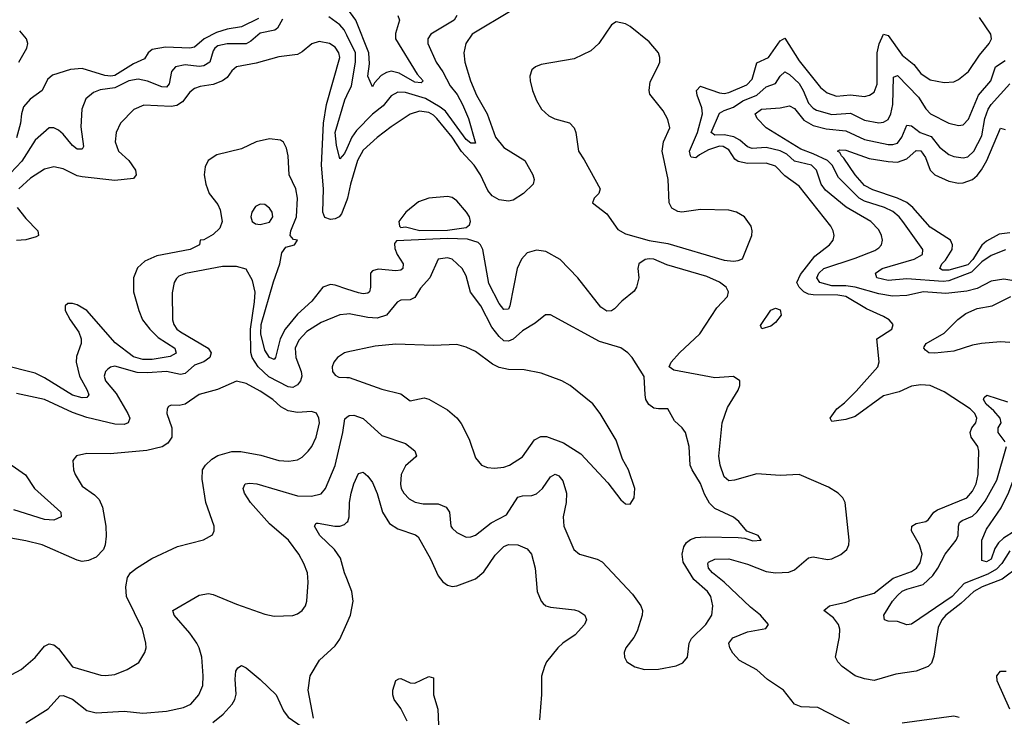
# Model space of a CAD drawing. Header units: inches. Extents: x 1694797 to 1849917, y 907313 to 1017959.
# Tile 527 of 656: x 1768604 to 1772806, y 1011474 to 1014452. Entities that reach past the tile are written whole.
import ezdxf

# ---------------------------------------------------------------- set-up
doc = ezdxf.new("R2010")
doc.units = ezdxf.units.IN
doc.header["$MEASUREMENT"] = 0
doc.layers.add('B7061', color=7, linetype='Continuous')
doc.layers.add('B7071', color=7, linetype='Continuous')

msp = doc.modelspace()

# ---------------------------------------------------------------- linework, layer by layer
at = {"layer": 'B7061', "color": 5}
for points, elevation in [([(1769725.6, 1014454.4), (1769704.8, 1014415.2), (1769693, 1014407), (1769630, 1014394.4), (1769590, 1014359.6), (1769570, 1014348.7), (1769490, 1014348.7), (1769450, 1014340.4), (1769436.2, 1014330), (1769430, 1014318.7), (1769415.3, 1014270), (1769390, 1014254.4), (1769370, 1014252.4), (1769310, 1014259.5), (1769268.9, 1014251.1), (1769251.4, 1014230), (1769242, 1014178), (1769230, 1014163), (1769210, 1014164.6), (1769150, 1014189.9), (1769110, 1014197.2), (1769070, 1014190.7), (1769010, 1014160.8), (1768947.5, 1014152.5), (1768918.8, 1014141.2), (1768886.7, 1014113.3), (1768869.4, 1014070), (1768865.7, 1013994.3), (1768875.8, 1013910), (1768870, 1013898.5), (1768850, 1013899.5), (1768830, 1013914.5), (1768790, 1013963.4), (1768770, 1013980.6), (1768750, 1013990.5), (1768730, 1013989.7), (1768670, 1013936.8), (1768612.8, 1013847.2), (1768514.8, 1013745.2)], 660), ([(1769623.4, 1014456.6), (1769550, 1014420.8), (1769490, 1014411.2), (1769443.5, 1014396.5), (1769391.5, 1014370), (1769350, 1014334.2), (1769329.6, 1014330.4), (1769226.3, 1014333.7), (1769170, 1014324), (1769152.4, 1014310), (1769136.1, 1014283.9), (1769090, 1014263.9), (1769010, 1014213.4), (1768993.4, 1014210), (1768967.1, 1014212.9), (1768870, 1014243.3), (1768821.3, 1014238.7), (1768744.5, 1014215.5), (1768723.3, 1014196.6), (1768699.6, 1014150), (1768648.2, 1014111.8), (1768620.4, 1014079.6), (1768611.3, 1014050), (1768607.7, 1014010), (1768590, 1013948)], 640), ([(1770000, 1014385.7), (1769988.8, 1014408.8), (1769970, 1014429.3), (1769923.4, 1014463.4)], 660), ([(1768600.9, 1014270), (1768634.1, 1014330), (1768638.7, 1014350), (1768633.3, 1014370), (1768604, 1014404)], 640), ([(1770000, 1013681.2), (1769977.4, 1013622.6), (1769967.3, 1013610), (1769950, 1013601.5), (1769930, 1013599.1), (1769907, 1013607), (1769898.1, 1013630), (1769901.3, 1013730), (1769891.7, 1013830), (1769900.1, 1014010), (1769913.1, 1014090), (1769970.8, 1014290), (1769966.2, 1014310), (1769950, 1014333.9), (1769926, 1014350), (1769881.7, 1014358.3), (1769851.5, 1014348.5), (1769810, 1014313.8), (1769790, 1014303.4), (1769710, 1014292.5), (1769613.7, 1014266.3), (1769530, 1014249.8), (1769510, 1014233.8), (1769490, 1014205), (1769469.4, 1014190.6), (1769430, 1014174.5), (1769373.7, 1014166.3), (1769350, 1014157.5), (1769330, 1014141.6), (1769299.3, 1014100.7), (1769274.9, 1014085.1), (1769250, 1014080.7), (1769133.5, 1014086.5), (1769091.3, 1014068.7), (1769034.9, 1014010), (1769016.1, 1013970), (1769011.1, 1013930), (1769025.4, 1013890), (1769070.1, 1013850), (1769098, 1013810), (1769101.8, 1013790), (1769090, 1013774), (1769010, 1013764.6), (1768870, 1013780.5), (1768850, 1013785.6), (1768790, 1013814.6), (1768750, 1013823.2), (1768710, 1013813.8), (1768650, 1013775.4), (1768600.2, 1013730)], 680), ([(1770000, 1013902), (1769990, 1013879.8), (1769970, 1013857.6), (1769955.7, 1013915.7), (1769950.3, 1013970), (1769991.9, 1014110), (1770000, 1014127.4)], 660), ([(1770000, 1013301.9), (1769950, 1013318.8), (1769930, 1013321), (1769897.8, 1013310), (1769850.6, 1013250), (1769790, 1013193.9), (1769736.7, 1013130), (1769715.3, 1013090), (1769696.1, 1013010), (1769690, 1013001.4), (1769670, 1013009.2), (1769650, 1013040.8), (1769633.3, 1013110), (1769634.9, 1013150), (1769687.1, 1013332.9), (1769714.5, 1013410), (1769723.1, 1013456.9), (1769739.9, 1013480.1), (1769777.2, 1013490), (1769789.2, 1013510), (1769773.2, 1013513.2), (1769758.5, 1013530), (1769761.1, 1013550), (1769785.6, 1013610), (1769789.5, 1013690), (1769782.5, 1013730), (1769754, 1013790), (1769749.9, 1013869.9), (1769743.4, 1013903.4), (1769730, 1013928.2), (1769717.1, 1013937.1), (1769670, 1013943.4), (1769613, 1013930), (1769550, 1013899.8), (1769445.6, 1013874.4), (1769409.1, 1013850), (1769396.2, 1013823.8), (1769391, 1013790), (1769398, 1013750), (1769413.1, 1013710), (1769450, 1013662.6), (1769460.3, 1013640.3), (1769467.7, 1013590), (1769457.8, 1013562.2), (1769430, 1013535.1), (1769390, 1013512.3), (1769374, 1013510), (1769372, 1013490), (1769331.3, 1013470), (1769190, 1013444.2), (1769138.6, 1013421.4), (1769107, 1013393), (1769089.2, 1013350), (1769090.2, 1013290), (1769112.3, 1013210), (1769128.3, 1013170), (1769159.1, 1013130), (1769195.1, 1013095.1), (1769266.5, 1013050), (1769271.6, 1013028.4), (1769245.8, 1013014.2), (1769170, 1013001.4), (1769130, 1013000.8), (1769090, 1013012.8), (1769012.1, 1013072.1), (1768890, 1013210.4), (1768850, 1013234.2), (1768830, 1013240.3), (1768810, 1013239.7), (1768798.4, 1013230), (1768798, 1013210), (1768819, 1013170), (1768857.1, 1013117.1), (1768866.7, 1013090), (1768866.8, 1013070), (1768845.9, 1013014.1), (1768845.5, 1012990), (1768858.7, 1012930), (1768892.6, 1012870), (1768899.2, 1012850), (1768890, 1012839.5), (1768870, 1012837.1), (1768830, 1012848.3), (1768710, 1012922.7), (1768670, 1012942.5), (1768530, 1012978.6)], 720), ([(1768593.6, 1013650), (1768630, 1013602.6), (1768681.9, 1013550), (1768684.3, 1013530), (1768674.8, 1013525.2), (1768630, 1013512.5), (1768590, 1013509.2)], 680), ([(1770000, 1013194.6), (1769970, 1013191.7), (1769890, 1013159.5), (1769830, 1013119.9), (1769795.7, 1013084.3), (1769780.3, 1013050), (1769782.6, 1013010), (1769805, 1012950), (1769807.7, 1012930), (1769802.1, 1012910), (1769790, 1012893.3), (1769770, 1012882.1), (1769750, 1012884.4), (1769667.7, 1012927.7), (1769622.3, 1012970), (1769596.3, 1013010), (1769590.8, 1013030.8), (1769588.7, 1013130), (1769606.6, 1013246.6), (1769608.9, 1013288.9), (1769597.9, 1013337.9), (1769570, 1013386.3), (1769530, 1013398.6), (1769470, 1013398.3), (1769312.3, 1013367.7), (1769283.7, 1013356.3), (1769272.8, 1013347.2), (1769263.6, 1013330), (1769254.2, 1013285.8), (1769256.6, 1013170), (1769261.3, 1013150), (1769275, 1013130), (1769290, 1013119.1), (1769408.8, 1013050), (1769421.4, 1013030), (1769415, 1013010), (1769390, 1012991.6), (1769350, 1012976.2), (1769310, 1012941.9), (1769290, 1012937.7), (1769230, 1012950.3), (1769150, 1012944.3), (1769105.7, 1012945.7), (1769010, 1012972), (1768992, 1012968), (1768980.5, 1012959.5), (1768970.3, 1012950), (1768964.9, 1012930), (1768970.2, 1012910), (1769016.2, 1012856.2), (1769066.3, 1012770), (1769073.7, 1012750), (1769067, 1012730), (1769050, 1012724.3), (1769010, 1012725.2), (1768890, 1012754.1), (1768830, 1012774.9), (1768710, 1012829.9), (1768590, 1012856.1)], 740), ([(1770000, 1013032), (1769990.7, 1013030), (1769960.5, 1013010), (1769944.9, 1012990), (1769937, 1012970), (1769939.5, 1012950), (1769950, 1012934.9), (1769966.1, 1012926.1), (1770000, 1012924.2)], 760), ([(1768570, 1011656.4), (1768610, 1011678), (1768670, 1011729.2), (1768710, 1011777.8), (1768730, 1011786.9), (1768750, 1011783.2), (1768770, 1011767.1), (1768830, 1011688.9), (1768950, 1011654), (1768970, 1011651.6), (1769010, 1011656.9), (1769062.2, 1011677.8), (1769112.1, 1011707.9), (1769138.7, 1011750), (1769143.5, 1011770), (1769142.3, 1011790), (1769128.7, 1011850), (1769059.2, 1011990), (1769056.4, 1012030), (1769064.2, 1012070), (1769077, 1012090), (1769102, 1012110), (1769168.6, 1012151.4), (1769277, 1012203), (1769388.2, 1012231.8), (1769427.3, 1012252.7), (1769434.5, 1012270), (1769434, 1012290), (1769398.9, 1012390), (1769382.7, 1012490), (1769384.5, 1012530), (1769396.5, 1012550), (1769424.1, 1012575.9), (1769449.4, 1012590.6), (1769510, 1012608.9), (1769548.1, 1012608.1), (1769633.2, 1012593.2), (1769710, 1012569.4), (1769753.1, 1012566.9), (1769790, 1012572.3), (1769810, 1012584.4), (1769835.3, 1012610), (1769850.8, 1012630), (1769869.8, 1012670), (1769883.1, 1012730), (1769881, 1012750), (1769871.4, 1012771.4), (1769850, 1012779.7), (1769790, 1012775.1), (1769750, 1012782.2), (1769718.4, 1012798.4), (1769685.1, 1012830), (1769630, 1012866.5), (1769570, 1012899.2), (1769530, 1012908.2), (1769447.6, 1012872.4), (1769370, 1012852.3), (1769310, 1012810.9), (1769284.7, 1012804.7), (1769250, 1012806.6), (1769239.8, 1012800.2), (1769233.4, 1012790), (1769232.4, 1012770), (1769253.8, 1012710), (1769252.7, 1012670), (1769236, 1012644), (1769212, 1012628), (1769146.9, 1012613.1), (1768990, 1012598.2), (1768890, 1012600.5), (1768846, 1012590), (1768830.5, 1012569.5), (1768834, 1012530), (1768841.3, 1012510), (1768870, 1012460.4), (1768923.7, 1012423.7), (1768943.1, 1012403.1), (1768956.9, 1012370), (1768971.4, 1012290), (1768973.5, 1012246.5), (1768969.1, 1012210), (1768961.5, 1012190), (1768930, 1012156.8), (1768897.5, 1012142.5), (1768870, 1012139.3), (1768850, 1012143.9), (1768699.3, 1012210), (1768630, 1012227.7), (1768550, 1012240.8)], 760), ([(1768629.7, 1011450), (1768726.2, 1011510), (1768775.2, 1011564.8), (1768790, 1011566.4), (1768830, 1011551.5), (1768890, 1011502.2), (1768930, 1011492.5), (1769050, 1011500.1), (1769129.2, 1011490.8), (1769230, 1011499.6), (1769303.8, 1011516.2), (1769333.8, 1011530), (1769369, 1011570), (1769385.7, 1011610), (1769387.3, 1011650), (1769380.8, 1011730), (1769370.7, 1011770), (1769360.7, 1011790), (1769330, 1011832.8), (1769263.5, 1011910), (1769257.6, 1011930), (1769370, 1011995.6), (1769410, 1012002.8), (1769430, 1011998.5), (1769530, 1011956.9), (1769650, 1011914), (1769690, 1011904.9), (1769770, 1011908.5), (1769790, 1011914.9), (1769809.7, 1011930.3), (1769824.5, 1011950), (1769829.6, 1011970), (1769835.3, 1012050), (1769832, 1012090), (1769817.3, 1012130), (1769795.1, 1012170), (1769750.9, 1012230), (1769670, 1012299.4), (1769589, 1012390), (1769562.8, 1012430), (1769558, 1012450), (1769566, 1012470), (1769586.6, 1012473.4), (1769616.3, 1012470), (1769790, 1012419.1), (1769850, 1012417.9), (1769890, 1012427.3), (1769909.3, 1012450.7), (1769950, 1012548.7), (1769982.9, 1012690), (1769991.7, 1012748.3), (1770000, 1012754.7)], 740), ([(1768510, 1012590.8), (1768628.4, 1012508.4), (1768667.7, 1012450), (1768779.2, 1012350), (1768781.8, 1012330), (1768750, 1012315.7), (1768710, 1012318.4), (1768579.6, 1012359.6)], 740), ([(1770000, 1012065.5), (1769990.4, 1012090), (1769973.2, 1012153.2), (1769947.8, 1012190), (1769884.9, 1012250), (1769861.7, 1012290), (1769870, 1012302.4), (1769877.2, 1012302.8), (1769948.9, 1012288.9), (1769970, 1012289.5), (1769990, 1012296.6), (1770000, 1012306.2)], 720), ([(1769857.6, 1011470), (1769834.8, 1011590), (1769843.2, 1011650), (1769883, 1011717), (1769950, 1011779.1), (1769970, 1011807.2), (1770000, 1011873.5)], 720), ([(1769427.9, 1011452.1), (1769472.8, 1011487.2), (1769510.4, 1011529.6), (1769521.8, 1011550), (1769527.8, 1011572.2), (1769523.3, 1011636.7), (1769526.4, 1011670), (1769534.5, 1011685.5), (1769550, 1011695.5), (1769570, 1011684.9), (1769630, 1011635.6), (1769698.3, 1011570), (1769730, 1011502), (1769750, 1011474.9), (1769810, 1011433)], 720)]:
    msp.add_lwpolyline(points, dxfattribs=dict(at, elevation=elevation))
at = {"layer": 'B7061', "color": 5, "elevation": 740}
msp.add_lwpolyline([(1769630, 1013663.6), (1769610, 1013654), (1769595.3, 1013630), (1769590.3, 1013610), (1769596.5, 1013590), (1769610, 1013580.2), (1769630, 1013577.5), (1769670, 1013587.8), (1769684, 1013610), (1769681.1, 1013630), (1769670, 1013647.3), (1769650, 1013662.4)], close=True, dxfattribs=at)
at = {"layer": 'B7071', "color": 5}
for points, elevation in [([(1770217.6, 1014470), (1770225.6, 1014450), (1770207.7, 1014392.3), (1770208.5, 1014370), (1770299.8, 1014219.8), (1770326.4, 1014190), (1770318, 1014182), (1770290, 1014184.6), (1770223.4, 1014223.4), (1770190, 1014231.5), (1770170, 1014226.9), (1770146.6, 1014213.4), (1770117.8, 1014182.2), (1770110, 1014164.5), (1770089.9, 1014209.9), (1770096.9, 1014263.1), (1770093.9, 1014310), (1770038.5, 1014450), (1770000, 1014502.5)], 640), ([(1770701.8, 1014490), (1770535, 1014390), (1770507.6, 1014350), (1770499, 1014310), (1770503.7, 1014270), (1770527.4, 1014190), (1770554.1, 1014130), (1770599.6, 1014050), (1770635.2, 1013950), (1770670, 1013906.6), (1770760.2, 1013850), (1770794.3, 1013790), (1770799.8, 1013770), (1770795.4, 1013750), (1770754.7, 1013710), (1770710, 1013680.6), (1770690, 1013676.5), (1770650, 1013682), (1770620.1, 1013700.1), (1770602.3, 1013722.3), (1770570.4, 1013790), (1770543.5, 1013830), (1770489.5, 1013889.5), (1770450, 1013949.6), (1770384.1, 1014030), (1770370, 1014044.5), (1770350, 1014055.4), (1770310, 1014061), (1770271.1, 1014048.9), (1770190, 1013994.3), (1770130, 1013949.2), (1770070, 1013895), (1770045.4, 1013850), (1770015.4, 1013750), (1770003.4, 1013690), (1770000, 1013681.2)], 680), ([(1770470.3, 1014470), (1770457.7, 1014450), (1770359.4, 1014390), (1770346, 1014370), (1770346.3, 1014350), (1770382.1, 1014270), (1770409.6, 1014229.6), (1770441.1, 1014170), (1770471.6, 1014131.6), (1770493.7, 1014090), (1770520.1, 1014030), (1770550, 1013925.2), (1770530, 1013924.7), (1770510, 1013940.2), (1770420.9, 1014060.9), (1770398.9, 1014078.9), (1770335.4, 1014115.4), (1770250, 1014141), (1770217.4, 1014142.6), (1770190, 1014126.7), (1770155.5, 1014084.5), (1770110, 1014048.8), (1770041.5, 1013978.5), (1770021.7, 1013950), (1770000, 1013902)], 660), ([(1772870, 1012117.9), (1772796.4, 1012063.6), (1772710.9, 1012030), (1772676.4, 1012010), (1772621, 1011959), (1772556.4, 1011910), (1772538.8, 1011890), (1772523.6, 1011856.4), (1772505.9, 1011734.1), (1772494.9, 1011705.1), (1772481.1, 1011690), (1772430, 1011671.3), (1772342.7, 1011657.3), (1772250, 1011631.1), (1772210, 1011637.4), (1772170, 1011651.2), (1772113.7, 1011690), (1772095.1, 1011710), (1772086.2, 1011730), (1772102.3, 1011817.7), (1772103.7, 1011850), (1772098.5, 1011870), (1772077.6, 1011897.6), (1772036.4, 1011930), (1772060.7, 1011950), (1772130, 1011964.5), (1772170, 1011981.2), (1772250, 1012003.9), (1772332.3, 1012067.7), (1772410, 1012096.4), (1772431.4, 1012110), (1772447.4, 1012132.6), (1772456.1, 1012170), (1772444.6, 1012210), (1772409.9, 1012270), (1772412.1, 1012290), (1772430, 1012300.9), (1772471.6, 1012310), (1772482.6, 1012317.4), (1772505, 1012350), (1772521, 1012359), (1772645.8, 1012410), (1772670, 1012438.3), (1772686.4, 1012470), (1772693.9, 1012510), (1772697.6, 1012610), (1772692.6, 1012630), (1772665, 1012670), (1772660.6, 1012690), (1772667.3, 1012710), (1772684.3, 1012730), (1772689.5, 1012750), (1772679.9, 1012770), (1772660.1, 1012790), (1772550, 1012862.7), (1772490, 1012890.4), (1772450, 1012893), (1772410, 1012887), (1772356.8, 1012863.2), (1772290, 1012846.4), (1772170, 1012757.2), (1772130, 1012745.2), (1772070, 1012736), (1772062.4, 1012750), (1772091.1, 1012790), (1772124.1, 1012815.9), (1772174.1, 1012865.9), (1772266.9, 1012970), (1772271.5, 1012991.5), (1772261.6, 1013090), (1772326.3, 1013130), (1772331.1, 1013150), (1772314.2, 1013170), (1772290, 1013185), (1772217.5, 1013217.5), (1772130, 1013269.9), (1772095.8, 1013275.8), (1771990, 1013276.6), (1771970, 1013280.4), (1771949.9, 1013290), (1771929.9, 1013310), (1771921.3, 1013330), (1771936.3, 1013363.7), (1771997.9, 1013442.1), (1772059.8, 1013490), (1772076, 1013510), (1772080.4, 1013530), (1772076.1, 1013550), (1772065.3, 1013570), (1771930, 1013741), (1771870, 1013785.6), (1771830, 1013826.5), (1771790, 1013839.3), (1771710, 1013837.4), (1771670, 1013845.8), (1771656.4, 1013856.4), (1771630, 1013896.6), (1771606, 1013910), (1771590, 1013911.3), (1771544.3, 1013895.7), (1771505, 1013875), (1771490, 1013862.1), (1771470, 1013864.1), (1771466.6, 1013870), (1771463, 1013890), (1771496.3, 1013970), (1771518, 1014050), (1771515.2, 1014075.2), (1771495.1, 1014130), (1771492.2, 1014150), (1771510, 1014167.2), (1771513, 1014167), (1771590, 1014139.1), (1771610, 1014136.3), (1771630, 1014140.6), (1771706.9, 1014173.1), (1771730, 1014198.2), (1771750, 1014267.9), (1771799.4, 1014290), (1771850, 1014361.1), (1771870, 1014372.5), (1771930, 1014276.4), (1772021.7, 1014161.7), (1772050, 1014139), (1772090, 1014124.7), (1772150, 1014131), (1772210, 1014123.6), (1772230.8, 1014129.2), (1772250, 1014142.7), (1772262.9, 1014177.1), (1772263.4, 1014310), (1772271.6, 1014348.4), (1772290, 1014390.2), (1772310, 1014384.6), (1772370, 1014299.6), (1772420.5, 1014260.5), (1772450, 1014221.6), (1772490, 1014195), (1772550, 1014183), (1772590, 1014186.7), (1772610, 1014196.3), (1772653.8, 1014230), (1772699.6, 1014300.4), (1772741.6, 1014350), (1772750.8, 1014370), (1772748.8, 1014390), (1772700.5, 1014460.5)], 680), ([(1770000, 1014127.4), (1770019.8, 1014170), (1770036.9, 1014270), (1770036.9, 1014310), (1770000, 1014385.7)], 660), ([(1772838.7, 1013338.7), (1772804.6, 1013344.6), (1772750, 1013334.8), (1772690, 1013303.5), (1772646.8, 1013293.2), (1772557.1, 1013282.9), (1772461, 1013290), (1772390, 1013274.1), (1772328.4, 1013271.6), (1772270, 1013280.7), (1772170, 1013310), (1772130, 1013316), (1772070, 1013315.8), (1772019.1, 1013330), (1772006.4, 1013350), (1772014.7, 1013370), (1772036, 1013390), (1772170, 1013433.6), (1772253.5, 1013466.5), (1772270, 1013477.2), (1772281.6, 1013490), (1772285.8, 1013510), (1772282.4, 1013530), (1772270, 1013555.1), (1772236.2, 1013590), (1772131.2, 1013651.2), (1772043.6, 1013723.6), (1772023.9, 1013750), (1772004.9, 1013810), (1771983.7, 1013830), (1771910, 1013848.2), (1771877.4, 1013877.4), (1771850, 1013892.3), (1771790, 1013905.9), (1771730, 1013902.1), (1771710, 1013908.3), (1771677.7, 1013937.7), (1771652.2, 1013952.2), (1771610, 1013960), (1771570, 1013959.2), (1771555.3, 1013970), (1771590, 1014052.7), (1771610, 1014064.4), (1771650, 1014077.6), (1771690, 1014104.6), (1771750.6, 1014129.4), (1771790, 1014165.1), (1771830, 1014179.8), (1771850, 1014210.2), (1771870, 1014228.6), (1771890, 1014218.2), (1771930, 1014179.4), (1771948.3, 1014150), (1771970, 1014095.9), (1771990, 1014073.8), (1772005, 1014065), (1772070, 1014046.5), (1772150, 1014052.1), (1772210, 1014023.3), (1772270, 1014011.8), (1772290, 1014014.1), (1772310, 1014026.2), (1772322.4, 1014050), (1772330.3, 1014090), (1772333.1, 1014206.9), (1772350, 1014213.6), (1772440.5, 1014120.5), (1772471.7, 1014071.7), (1772491, 1014050), (1772570, 1014010.1), (1772610, 1014000.5), (1772630, 1014003.5), (1772653.4, 1014026.6), (1772695.6, 1014130), (1772749, 1014190), (1772769, 1014251), (1772810, 1014277)], 660), ([(1772811.5, 1013468.6), (1772750, 1013444.8), (1772710, 1013417.5), (1772666.5, 1013373.5), (1772570, 1013337.2), (1772545.2, 1013334.7), (1772390, 1013345.4), (1772310, 1013337.8), (1772262, 1013350), (1772256.1, 1013370), (1772284.2, 1013390), (1772422, 1013430), (1772457.6, 1013450), (1772457.8, 1013470), (1772373.2, 1013590), (1772357.5, 1013610), (1772330, 1013633.3), (1772294.8, 1013650), (1772210, 1013676.8), (1772186.9, 1013690), (1772098.2, 1013778.2), (1772071.8, 1013830), (1772051.4, 1013850), (1771990, 1013879.7), (1771938.4, 1013898.4), (1771789.9, 1013989.9), (1771750.9, 1014030), (1771743.1, 1014050), (1771770, 1014070.1), (1771850, 1014074.8), (1771890, 1014084.3), (1771910, 1014072.8), (1771950, 1014022.9), (1771990, 1013999.6), (1772045.9, 1013985.9), (1772130, 1013977.2), (1772210, 1013940.3), (1772310, 1013918.6), (1772330, 1013918.2), (1772350, 1013925.1), (1772368.5, 1013950), (1772390, 1014000.7), (1772410, 1013998.5), (1772447, 1013970), (1772493.5, 1013953.5), (1772530, 1013907.9), (1772570, 1013876.1), (1772590, 1013867.5), (1772630, 1013861.7), (1772650, 1013865.8), (1772676.2, 1013890), (1772710, 1013955.2), (1772723.4, 1014030), (1772737, 1014070), (1772749.7, 1014090.3), (1772830, 1014177.7)], 640), ([(1772830, 1013541.2), (1772784.1, 1013535.9), (1772730, 1013506.8), (1772710, 1013489.6), (1772671.6, 1013428.4), (1772650, 1013405.2), (1772570, 1013381.8), (1772543, 1013383), (1772531.4, 1013390), (1772539.9, 1013410), (1772554.7, 1013425.3), (1772583, 1013470), (1772585.5, 1013490), (1772577.1, 1013510), (1772490, 1013565.7), (1772416.3, 1013650), (1772390.7, 1013670.7), (1772350, 1013689.9), (1772245.2, 1013725.2), (1772210, 1013744), (1772169.6, 1013790), (1772121.2, 1013861.2), (1772110.7, 1013870), (1772104.7, 1013884.7), (1772093.6, 1013890), (1772103.9, 1013896.1), (1772130, 1013894.3), (1772230, 1013859.4), (1772310, 1013845.8), (1772350, 1013844), (1772390, 1013857.1), (1772430, 1013893.1), (1772450, 1013891.6), (1772470, 1013863.8), (1772489.8, 1013809.8), (1772509.2, 1013789.2), (1772570, 1013762.5), (1772610, 1013754), (1772630, 1013755), (1772670, 1013770.1), (1772690, 1013786.7), (1772709, 1013811), (1772731.3, 1013850), (1772790, 1013988.2), (1772810, 1013982.2)], 620), ([(1772145.1, 1011445.1), (1772010, 1011515.4), (1771938.9, 1011518.9), (1771910, 1011529.8), (1771863.2, 1011590), (1771795.7, 1011635.7), (1771750, 1011675.8), (1771676.2, 1011716.2), (1771647.3, 1011747.3), (1771634.4, 1011770), (1771630.5, 1011790), (1771647.3, 1011812.7), (1771710, 1011838.5), (1771787.7, 1011852.3), (1771799.8, 1011870), (1771765.2, 1011910), (1771723.6, 1011943.6), (1771611, 1012050.9), (1771560.8, 1012090), (1771543.2, 1012110), (1771540.3, 1012130), (1771544.3, 1012135.7), (1771571, 1012149), (1771630, 1012150.1), (1771710, 1012127.6), (1771790, 1012095.4), (1771830, 1012090.6), (1771886.2, 1012093.8), (1771910, 1012103.2), (1771970, 1012154.4), (1771990, 1012158), (1772052, 1012148), (1772070, 1012150.2), (1772108, 1012168), (1772134.3, 1012190), (1772142.6, 1012210), (1772143.5, 1012230), (1772126.6, 1012390), (1772116.9, 1012410), (1772097.6, 1012430), (1772056.1, 1012456.1), (1771930, 1012509.7), (1771850, 1012505.3), (1771750, 1012513.6), (1771654.2, 1012485.8), (1771630, 1012483.4), (1771610, 1012499.7), (1771593.6, 1012550), (1771588.3, 1012588.3), (1771601.9, 1012730), (1771624.2, 1012795.8), (1771670.8, 1012870), (1771677.8, 1012890), (1771677.3, 1012910), (1771650, 1012928.5), (1771570, 1012922.8), (1771395.6, 1012955.6), (1771375.6, 1012970), (1771384.6, 1012990), (1771419.3, 1013030), (1771506.8, 1013110), (1771578.8, 1013221.2), (1771624.5, 1013270), (1771629.4, 1013290), (1771619.1, 1013310), (1771590.9, 1013330.9), (1771536, 1013356), (1771365.3, 1013405.3), (1771310, 1013428.9), (1771290, 1013431.2), (1771272.7, 1013427.3), (1771247, 1013410), (1771242.7, 1013390), (1771246, 1013350), (1771236.1, 1013310), (1771226.7, 1013293.3), (1771173.6, 1013250), (1771143.1, 1013216.9), (1771130, 1013208.2), (1771110, 1013206.9), (1771083.9, 1013223.9), (1770985.7, 1013350), (1770910, 1013427.6), (1770850, 1013462.2), (1770810, 1013468.5), (1770770, 1013456.1), (1770745.9, 1013430), (1770727.7, 1013390), (1770696.4, 1013230), (1770690, 1013216), (1770670, 1013214.6), (1770650, 1013239.8), (1770605.6, 1013325.6), (1770580.3, 1013470), (1770570.7, 1013490.7), (1770560.7, 1013500.7), (1770514.5, 1013514.5), (1770430, 1013518.3), (1770212.8, 1013507.2), (1770203.6, 1013496.4), (1770205.2, 1013474.8), (1770215.1, 1013450), (1770241, 1013410), (1770238.9, 1013390), (1770230, 1013383), (1770210, 1013380.1), (1770133.9, 1013386.1), (1770110, 1013379.8), (1770101.4, 1013370), (1770101.5, 1013310), (1770096.6, 1013290), (1770090, 1013283.7), (1770070, 1013280.9), (1770050, 1013285), (1770000, 1013301.9)], 720), ([(1770000, 1012754.7), (1770010, 1012762.4), (1770030, 1012763.4), (1770070, 1012749.5), (1770150, 1012676.1), (1770250, 1012642), (1770291.1, 1012611.1), (1770297.1, 1012590), (1770294.5, 1012585.5), (1770250, 1012546.6), (1770231.6, 1012510), (1770229, 1012469), (1770232.6, 1012450), (1770242.9, 1012430), (1770266.8, 1012406.8), (1770292.2, 1012392.2), (1770325.3, 1012385.3), (1770390, 1012384.3), (1770424.5, 1012370), (1770438.7, 1012350), (1770444.7, 1012290), (1770450, 1012280.4), (1770470, 1012262.3), (1770510, 1012243.1), (1770530, 1012243.7), (1770550, 1012251.8), (1770615.6, 1012304.4), (1770681.7, 1012338.3), (1770730, 1012413), (1770750, 1012418.6), (1770790, 1012419.8), (1770810, 1012427.2), (1770835.4, 1012450), (1770870, 1012500.8), (1770890, 1012511.3), (1770904.9, 1012504.9), (1770922.7, 1012482.7), (1770937.8, 1012430), (1770936.9, 1012390), (1770922.8, 1012330), (1770925.7, 1012290), (1770969.3, 1012190), (1770992.7, 1012170), (1771068.6, 1012148.6), (1771090, 1012136.9), (1771219.2, 1011999.2), (1771254.4, 1011950), (1771262, 1011930), (1771260.3, 1011910), (1771239, 1011841), (1771225.1, 1011814.9), (1771190.4, 1011770), (1771184.2, 1011750), (1771185.7, 1011730), (1771195.5, 1011710), (1771229.3, 1011689.3), (1771270, 1011678.4), (1771330, 1011679.2), (1771406.3, 1011693.7), (1771434.5, 1011705.5), (1771454, 1011730), (1771460.7, 1011790), (1771471.2, 1011810), (1771532.1, 1011870), (1771557.7, 1011910), (1771562.7, 1011950), (1771553.2, 1011990), (1771539.3, 1012010), (1771481.5, 1012061.5), (1771435.4, 1012135.4), (1771431.1, 1012170), (1771438.7, 1012201.3), (1771450, 1012220.1), (1771467.5, 1012232.5), (1771490, 1012240.6), (1771530, 1012244.7), (1771670, 1012241.5), (1771698.3, 1012238.3), (1771733.1, 1012226.9), (1771768, 1012230), (1771755.3, 1012250), (1771707.6, 1012267.6), (1771672.8, 1012310), (1771650, 1012328.2), (1771570, 1012365.6), (1771547.9, 1012387.9), (1771526.7, 1012426.7), (1771510, 1012471.1), (1771473.6, 1012530), (1771466.1, 1012550), (1771461.1, 1012630), (1771445.6, 1012690), (1771431, 1012710), (1771398.7, 1012738.7), (1771370.7, 1012790.7), (1771330, 1012789.8), (1771310, 1012793.8), (1771288.6, 1012808.6), (1771276.9, 1012830), (1771273.1, 1012850), (1771268.6, 1012928.6), (1771217.7, 1013010), (1771199.7, 1013030), (1771170, 1013050.7), (1771078.6, 1013078.6), (1770870, 1013191.8), (1770848.7, 1013191.3), (1770804.4, 1013155.6), (1770750, 1013123.5), (1770710, 1013088.4), (1770690, 1013079), (1770670, 1013080.8), (1770650, 1013098.7), (1770619.5, 1013139.5), (1770572.5, 1013230), (1770528.1, 1013288.1), (1770510, 1013358.4), (1770492.9, 1013390), (1770450, 1013429.7), (1770430, 1013434.8), (1770390, 1013429.4), (1770354.4, 1013350), (1770314.4, 1013305.6), (1770290, 1013265.3), (1770270, 1013255.2), (1770230, 1013253.8), (1770214.5, 1013245.5), (1770169.2, 1013190), (1770130, 1013177.7), (1770090, 1013180.6), (1770010, 1013195.5), (1770000, 1013194.6)], 740), ([(1772830, 1013073.2), (1772790, 1013077), (1772708.8, 1013068.8), (1772670, 1013062.9), (1772590, 1013037.2), (1772510, 1013027.8), (1772484, 1013030), (1772470, 1013040.3), (1772462.6, 1013050), (1772464.6, 1013055.4), (1772472.3, 1013070), (1772550, 1013114.1), (1772607.9, 1013172), (1772642.3, 1013197.7), (1772690, 1013218.3), (1772754.3, 1013230), (1772834, 1013270)], 660), ([(1770000, 1012924.2), (1770010, 1012923.7), (1770150, 1012874.2), (1770230, 1012854), (1770270, 1012824.2), (1770330, 1012836.9), (1770350, 1012831.2), (1770430, 1012786), (1770470, 1012752), (1770487.8, 1012727.8), (1770521.6, 1012661.6), (1770550, 1012580.7), (1770574.8, 1012550), (1770600.5, 1012540.5), (1770630, 1012536.9), (1770670, 1012541.8), (1770694.5, 1012550), (1770750, 1012584.9), (1770801.5, 1012658.5), (1770827.8, 1012672.2), (1770852.2, 1012672.2), (1770925.2, 1012645.2), (1770998.7, 1012598.7), (1771114.7, 1012474.7), (1771170, 1012402), (1771190, 1012384.9), (1771210, 1012384), (1771226.6, 1012410), (1771229.4, 1012450), (1771202.7, 1012530), (1771176.3, 1012576.3), (1771150, 1012656.2), (1771082, 1012770), (1771050, 1012811.5), (1770954, 1012890), (1770918, 1012910), (1770830, 1012943.1), (1770756.4, 1012956.4), (1770690, 1012958.7), (1770650, 1012966.3), (1770621.6, 1012981.6), (1770550, 1013035.6), (1770510, 1013054), (1770470, 1013065.1), (1770370, 1013061.4), (1770210, 1013066), (1770121.7, 1013058.3), (1770000, 1013032)], 760), ([(1772809.4, 1012650), (1772779.6, 1012690), (1772779.9, 1012710), (1772792.6, 1012730), (1772788.6, 1012750), (1772761.7, 1012781.7), (1772729.1, 1012810), (1772717.7, 1012830), (1772720.6, 1012839.4), (1772731.6, 1012848.4), (1772820.1, 1012820.1)], 660), ([(1772830, 1012184.5), (1772795.5, 1012130), (1772773.4, 1012106.6), (1772735.3, 1012084.7), (1772635.1, 1012044.9), (1772583.4, 1011990), (1772410, 1011870.7), (1772390, 1011868.1), (1772350, 1011883.1), (1772310, 1011884.5), (1772295.1, 1011890), (1772291.3, 1011910), (1772328.6, 1011970), (1772350, 1011994.1), (1772370, 1012011.6), (1772390, 1012020.8), (1772459.9, 1012040.1), (1772501, 1012079), (1772522.7, 1012110), (1772554.2, 1012170), (1772600.6, 1012230), (1772609, 1012250), (1772610.5, 1012290), (1772615.3, 1012304.7), (1772625.6, 1012314.3), (1772670, 1012331.6), (1772690, 1012350.7), (1772723.8, 1012396.2), (1772774.4, 1012485.6), (1772815, 1012630)], 660), ([(1770000, 1012306.2), (1770004, 1012310), (1770010.5, 1012330), (1770012.3, 1012390), (1770019.2, 1012430), (1770030, 1012470.4), (1770050, 1012514.4), (1770070, 1012520.4), (1770090, 1012503.1), (1770110, 1012475.3), (1770129, 1012429), (1770151.8, 1012350), (1770181.6, 1012301.6), (1770217.6, 1012277.6), (1770293.3, 1012253.3), (1770304.6, 1012244.6), (1770357.6, 1012150), (1770390, 1012076.9), (1770410, 1012051.3), (1770430, 1012038), (1770450, 1012032.6), (1770470, 1012034.8), (1770550, 1012065.1), (1770585.3, 1012094.7), (1770633.6, 1012166.4), (1770670, 1012202.9), (1770690, 1012211.7), (1770730.6, 1012210.6), (1770770, 1012192.9), (1770787.9, 1012170), (1770804.4, 1012110), (1770811.8, 1012010), (1770829.3, 1011970), (1770838.8, 1011958.8), (1770850, 1011949.3), (1770870, 1011943.2), (1770972.3, 1011932.3), (1770990, 1011926.7), (1771015.6, 1011910), (1771023.1, 1011890), (1771014, 1011870), (1770974.7, 1011825.3), (1770922.6, 1011790), (1770901.1, 1011770), (1770852, 1011710), (1770843.1, 1011690), (1770831.4, 1011648.6), (1770831.3, 1011571.3), (1770822.3, 1011462.3)], 720), ([(1770000, 1011873.5), (1770016.5, 1011910), (1770027.6, 1011970), (1770021.6, 1012010), (1770000, 1012065.5)], 720), ([(1772830, 1011509), (1772775.8, 1011630), (1772773.9, 1011650), (1772789.9, 1011670.1), (1772814.4, 1011670)], 680), ([(1770257.8, 1011457.8), (1770230, 1011511.5), (1770201.7, 1011550), (1770196, 1011570), (1770196.8, 1011590), (1770208.8, 1011631.2), (1770222, 1011638), (1770230, 1011638.7), (1770270, 1011620.3), (1770290, 1011619.5), (1770350, 1011647.3), (1770370, 1011642), (1770370.4, 1011570), (1770388.2, 1011508.2), (1770394.5, 1011374.5)], 680), ([(1772613, 1011473), (1772590, 1011478.7), (1772370, 1011448.4)], 720)]:
    msp.add_lwpolyline(points, dxfattribs=dict(at, elevation=elevation))
for points, elevation in [([(1771150, 1014442.7), (1771130, 1014429.2), (1771075.8, 1014350), (1771041.2, 1014318.8), (1770970, 1014284.4), (1770830, 1014260.4), (1770804.9, 1014250), (1770790, 1014237), (1770780.9, 1014210), (1770783.2, 1014190), (1770792.8, 1014150), (1770810, 1014106), (1770831.3, 1014070), (1770861.7, 1014041.7), (1770888.4, 1014028.4), (1770950, 1014011.2), (1770970.1, 1013990.1), (1770978.2, 1013970), (1770989.2, 1013890), (1771013.7, 1013853.7), (1771081.1, 1013730), (1771075.8, 1013710), (1771056.3, 1013690), (1771048, 1013670), (1771110, 1013623.1), (1771156.2, 1013556.2), (1771190, 1013538.2), (1771290, 1013508.6), (1771370, 1013496.4), (1771610, 1013424.8), (1771650, 1013420.2), (1771670, 1013423), (1771688.8, 1013431.2), (1771728, 1013530), (1771729.8, 1013550), (1771725.3, 1013570), (1771696.8, 1013610), (1771663, 1013630), (1771630, 1013639), (1771510, 1013641), (1771430, 1013630.4), (1771412.3, 1013632.3), (1771387.4, 1013647.4), (1771376, 1013670), (1771371.3, 1013770), (1771346, 1013890), (1771351.2, 1013930), (1771378, 1013990), (1771370, 1014025.1), (1771350, 1014062.4), (1771293.5, 1014133.5), (1771289.8, 1014150), (1771294.3, 1014185.7), (1771327.6, 1014250), (1771335.4, 1014270), (1771336.3, 1014290), (1771329.6, 1014310), (1771290, 1014356.9), (1771210, 1014422.4), (1771190, 1014433.6)], 720), ([(1770430, 1013696.5), (1770350, 1013689.8), (1770305.7, 1013674.3), (1770252.7, 1013630), (1770222.8, 1013590), (1770224.7, 1013570), (1770230, 1013564.7), (1770250, 1013566.8), (1770311.1, 1013551.1), (1770430, 1013553.4), (1770510, 1013564.5), (1770524.4, 1013575.6), (1770528.4, 1013590), (1770523.6, 1013610), (1770511.5, 1013630), (1770470, 1013678.4), (1770450, 1013692.7)], 720), ([(1771771.9, 1013131.9), (1771765.8, 1013145.8), (1771810, 1013211.7), (1771830, 1013219.9), (1771850, 1013212.6), (1771853.4, 1013190), (1771830, 1013158.5), (1771810, 1013143.7)], 680), ([(1772730, 1012137.7), (1772710, 1012142.7), (1772709.9, 1012230), (1772730, 1012276.5), (1772792.2, 1012367.8), (1772824.7, 1012435.3), (1772852.2, 1012507.8), (1772867.2, 1012570), (1772886.9, 1012610), (1772901.7, 1012670), (1772921.5, 1012678.5), (1772950, 1012676.9), (1773042.7, 1012642.7), (1773058.9, 1012630), (1773065.2, 1012610), (1773033.2, 1012510), (1772981.1, 1012438.9), (1772903.7, 1012356.3), (1772852.7, 1012270), (1772802, 1012238), (1772781.5, 1012218.5), (1772766.3, 1012193.7), (1772750, 1012149)], 640)]:
    msp.add_lwpolyline(points, close=True, dxfattribs=dict(at, elevation=elevation))

doc.saveas('drawing.dxf')
